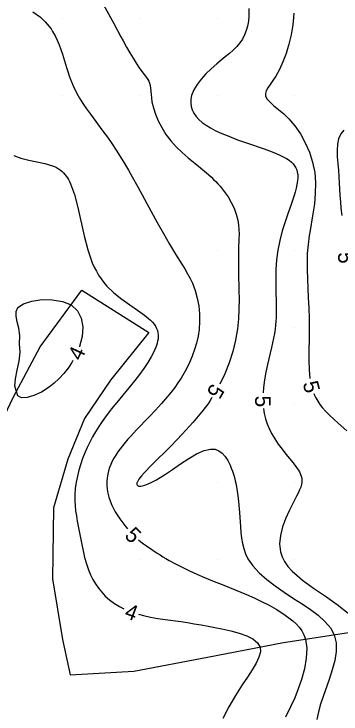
# Model space of a CAD drawing. Extents: x 2602990 to 2605851, y 618069 to 619180.
# Drawn here: x 2603713.7 to 2603756, y 618730 to 618820.6 of the extents above; entities that cross this region are included whole.
import ezdxf

# ---------------------------------------------------------------- set-up
doc = ezdxf.new("R2010")
doc.units = 0
for name, color, linetype in [('DTM Contours Minor', 7, 'Continuous'), ('DTM Contours Minor Text', 7, 'Continuous'), ('Exist DTM QL2 LIDAR Elevation Point', 7, 'Continuous'), ('PH Exist DTM Breakline', 7, 'Continuous')]:
    doc.layers.add(name, color=color, linetype=linetype)

msp = doc.modelspace()

# ---------------------------------------------------------------- linework, layer by layer
at = {"layer": 'DTM Contours Minor'}
for points in [[(2603724.601, 618823.078), (2603726.6, 618819.364), (2603727.512, 618817.666), (2603727.805, 618817.131), (2603728.252, 618816.331), (2603728.687, 618815.574), (2603729.107, 618814.869), (2603729.507, 618814.226), (2603729.885, 618813.653), (2603730.236, 618813.159), (2603730.843, 618812.369), (2603731.001, 618812.135), (2603731.132, 618811.896), (2603731.232, 618811.642), (2603731.305, 618811.332), (2603731.35, 618810.989), (2603731.415, 618810.194), (2603731.462, 618809.741), (2603731.539, 618809.248), (2603731.721, 618808.476), (2603731.992, 618807.644), (2603732.352, 618806.775), (2603732.802, 618805.893), (2603733.342, 618805.021), (2603733.972, 618804.183), (2603734.668, 618803.415), (2603735.427, 618802.692), (2603736.223, 618802.004), (2603737.831, 618800.691), (2603738.595, 618800.047), (2603738.912, 618799.765), (2603739.219, 618799.48), (2603739.515, 618799.193), (2603739.8, 618798.902), (2603740.075, 618798.606), (2603740.34, 618798.305), (2603740.883, 618797.626), (2603741.372, 618796.92), (2603741.8, 618796.194), (2603742.159, 618795.451), (2603742.441, 618794.697), (2603742.64, 618793.937), (2603742.736, 618793.332), (2603742.786, 618792.724), (2603742.8, 618792.112), (2603742.79, 618791.494), (2603742.741, 618790.234), (2603742.726, 618789.738), (2603742.716, 618789.233), (2603742.712, 618788.716), (2603742.719, 618787.639), (2603742.73, 618787.074), (2603742.79, 618784.846), (2603742.803, 618783.65), (2603742.785, 618782.413), (2603742.717, 618781.143), (2603742.583, 618779.85), (2603742.341, 618778.395), (2603741.992, 618776.931), (2603741.533, 618775.467), (2603740.958, 618774.012), (2603740.317, 618772.684)], [(2603716.152, 618820.88), (2603717.109, 618820.188), (2603717.435, 618819.903), (2603717.733, 618819.61), (2603718.007, 618819.309), (2603718.257, 618819.001), (2603718.487, 618818.685), (2603718.698, 618818.362), (2603719.018, 618817.798), (2603719.297, 618817.217), (2603719.541, 618816.624), (2603719.758, 618816.023), (2603719.956, 618815.418), (2603720.482, 618813.696), (2603720.656, 618813.144), (2603720.84, 618812.599), (2603721.036, 618812.059), (2603721.25, 618811.528), (2603721.385, 618811.221), (2603721.527, 618810.917), (2603721.678, 618810.614), (2603721.838, 618810.311), (2603722.007, 618810.007), (2603722.186, 618809.701), (2603722.614, 618809.026), (2603723.084, 618808.338), (2603723.587, 618807.637), (2603725.203, 618805.448), (2603725.775, 618804.648), (2603726.341, 618803.831), (2603726.9, 618802.996), (2603727.45, 618802.143), (2603727.989, 618801.272), (2603728.516, 618800.384), (2603728.992, 618799.545), (2603729.708, 618798.238), (2603731.443, 618795.031), (2603732.227, 618793.605), (2603733.022, 618792.19), (2603733.815, 618790.82), (2603734.596, 618789.526), (2603735.412, 618788.226), (2603735.796, 618787.603), (2603736.155, 618786.986), (2603736.484, 618786.368), (2603736.778, 618785.739), (2603737.134, 618784.794), (2603737.403, 618783.818), (2603737.586, 618782.818), (2603737.684, 618781.804), (2603737.697, 618780.785), (2603737.626, 618779.769), (2603737.495, 618778.885), (2603737.303, 618778.013), (2603737.054, 618777.154), (2603736.753, 618776.312), (2603736.403, 618775.488), (2603736.009, 618774.684), (2603735.666, 618774.058), (2603735.297, 618773.444), (2603734.902, 618772.84), (2603734.48, 618772.244), (2603734.033, 618771.654), (2603733.56, 618771.067), (2603732.793, 618770.18), (2603731.988, 618769.301), (2603731.166, 618768.436), (2603729.557, 618766.768), (2603728.814, 618765.974), (2603728.43, 618765.547), (2603728.068, 618765.129), (2603727.729, 618764.718), (2603727.414, 618764.311), (2603727.122, 618763.907), (2603726.855, 618763.504), (2603726.616, 618763.105), (2603726.402, 618762.703), (2603726.215, 618762.296), (2603726.055, 618761.884), (2603725.924, 618761.465), (2603725.822, 618761.038), (2603725.746, 618760.566), (2603725.708, 618760.082), (2603725.71, 618759.587), (2603725.754, 618759.082), (2603725.843, 618758.565), (2603725.98, 618758.038), (2603726.329, 618757.103), (2603726.801, 618756.164), (2603727.37, 618755.245), (2603728.011, 618754.373), (2603728.373, 618753.95)], [(2603744.077, 618821.303), (2603744.076, 618820.334), (2603744.016, 618819.675), (2603743.905, 618819.049), (2603743.739, 618818.454), (2603743.518, 618817.891), (2603743.239, 618817.36), (2603742.9, 618816.861), (2603742.497, 618816.386), (2603742.041, 618815.933), (2603741.544, 618815.494), (2603741.018, 618815.058), (2603740.473, 618814.617), (2603739.92, 618814.159), (2603739.205, 618813.529), (2603738.524, 618812.865), (2603737.902, 618812.177), (2603737.366, 618811.475), (2603736.945, 618810.768), (2603736.665, 618810.065), (2603736.564, 618809.579), (2603736.546, 618809.103), (2603736.606, 618808.639), (2603736.744, 618808.189), (2603736.957, 618807.757), (2603737.244, 618807.345), (2603737.611, 618806.946), (2603738.046, 618806.568), (2603738.546, 618806.21), (2603739.104, 618805.869), (2603739.714, 618805.544), (2603740.371, 618805.231), (2603741.457, 618804.773), (2603742.604, 618804.337), (2603743.776, 618803.921), (2603746.05, 618803.133), (2603747.079, 618802.754), (2603747.599, 618802.548), (2603748.08, 618802.34), (2603748.52, 618802.127), (2603748.917, 618801.906), (2603749.269, 618801.673), (2603749.573, 618801.426), (2603749.795, 618801.199), (2603749.981, 618800.959), (2603750.132, 618800.702), (2603750.248, 618800.43), (2603750.329, 618800.141), (2603750.377, 618799.833), (2603750.39, 618799.431), (2603750.358, 618798.999), (2603750.286, 618798.538), (2603750.177, 618798.047), (2603750.036, 618797.525), (2603749.867, 618796.974), (2603749.529, 618795.96), (2603749.151, 618794.87), (2603748.762, 618793.718), (2603748.389, 618792.518), (2603748.062, 618791.285), (2603747.807, 618790.031), (2603747.645, 618788.783), (2603747.562, 618787.541), (2603747.537, 618786.319), (2603747.548, 618785.13), (2603747.596, 618782.899), (2603747.599, 618782.354), (2603747.593, 618781.825), (2603747.577, 618781.309), (2603747.549, 618780.805), (2603747.509, 618780.31), (2603747.454, 618779.82), (2603747.366, 618779.225), (2603747.258, 618778.63), (2603747.134, 618778.032), (2603746.997, 618777.427), (2603746.476, 618775.227), (2603746.266, 618774.246), (2603746.084, 618773.249), (2603745.949, 618772.247), (2603745.897, 618771.548)], [(2603749.884, 618820.708), (2603749.847, 618820.16), (2603749.799, 618819.657), (2603749.743, 618819.195), (2603749.526, 618817.926), (2603749.233, 618816.691), (2603748.875, 618815.514), (2603748.467, 618814.418), (2603748.02, 618813.425), (2603747.548, 618812.558), (2603747.181, 618811.988), (2603746.834, 618811.491), (2603746.536, 618811.054), (2603746.316, 618810.663), (2603746.201, 618810.303), (2603746.22, 618809.96), (2603746.426, 618809.574), (2603746.803, 618809.173), (2603747.312, 618808.736), (2603747.915, 618808.245), (2603748.574, 618807.679), (2603749.25, 618807.02), (2603750.013, 618806.118), (2603750.724, 618805.086), (2603751.359, 618803.945), (2603751.895, 618802.72), (2603752.309, 618801.434), (2603752.577, 618800.108), (2603752.686, 618798.747), (2603752.659, 618797.387), (2603752.532, 618796.047), (2603752.344, 618794.746), (2603751.93, 618792.329), (2603751.866, 618791.92), (2603751.809, 618791.522), (2603751.759, 618791.132), (2603751.716, 618790.748), (2603751.679, 618790.369), (2603751.648, 618789.993), (2603751.622, 618789.585), (2603751.604, 618789.176), (2603751.592, 618788.762), (2603751.587, 618788.34), (2603751.588, 618787.91), (2603751.595, 618787.467), (2603751.631, 618786.332), (2603751.688, 618785.125), (2603751.753, 618783.859), (2603751.813, 618782.548), (2603751.858, 618781.207), (2603751.875, 618779.849), (2603751.859, 618778.475), (2603751.831, 618777.121), (2603751.82, 618775.808), (2603751.852, 618774.557), (2603751.955, 618773.419)], [(2603756.334, 618805.587), (2603755.938, 618805.073), (2603755.667, 618804.45), (2603755.522, 618803.744), (2603755.475, 618802.968), (2603755.498, 618802.135), (2603755.561, 618801.257), (2603755.637, 618800.347), (2603755.694, 618799.561), (2603755.844, 618797.13), (2603755.902, 618796.298), (2603755.972, 618795.457), (2603756.065, 618794.531)], [(2603713.68, 618802.298), (2603714.593, 618801.941), (2603715.61, 618801.686), (2603716.67, 618801.477), (2603717.71, 618801.256), (2603718.669, 618800.964), (2603718.944, 618800.848), (2603719.206, 618800.718), (2603719.453, 618800.573), (2603719.688, 618800.412), (2603719.909, 618800.232), (2603720.116, 618800.033), (2603720.288, 618799.841), (2603720.451, 618799.633), (2603720.604, 618799.408), (2603720.75, 618799.166), (2603720.888, 618798.907), (2603721.018, 618798.63), (2603721.523, 618797.224), (2603721.952, 618795.571), (2603722.765, 618791.906), (2603723.243, 618790.085), (2603723.83, 618788.4), (2603724.081, 618787.835), (2603724.354, 618787.299), (2603724.649, 618786.791), (2603724.968, 618786.31), (2603725.313, 618785.854), (2603725.683, 618785.421), (2603726.62, 618784.512), (2603727.639, 618783.697), (2603728.68, 618782.958), (2603729.683, 618782.273), (2603730.589, 618781.625), (2603731.339, 618780.991), (2603731.595, 618780.725), (2603731.812, 618780.456), (2603731.992, 618780.185), (2603732.135, 618779.909), (2603732.24, 618779.628), (2603732.31, 618779.34), (2603732.34, 618779.081), (2603732.344, 618778.816), (2603732.322, 618778.543), (2603732.276, 618778.263), (2603732.205, 618777.976), (2603732.113, 618777.679), (2603731.826, 618776.976), (2603731.447, 618776.238), (2603730.992, 618775.478), (2603730.478, 618774.707), (2603729.922, 618773.936), (2603729.34, 618773.179), (2603728.948, 618772.69), (2603728.161, 618771.735), (2603727.375, 618770.794), (2603726.987, 618770.323), (2603726.496, 618769.714), (2603726.016, 618769.099), (2603725.55, 618768.475), (2603725.099, 618767.84), (2603724.666, 618767.194), (2603724.253, 618766.535), (2603723.867, 618765.869), (2603723.506, 618765.189), (2603723.169, 618764.497), (2603722.859, 618763.794), (2603722.578, 618763.081), (2603722.326, 618762.358), (2603722.089, 618761.572), (2603721.892, 618760.779), (2603721.737, 618759.982), (2603721.629, 618759.184), (2603721.57, 618758.388), (2603721.565, 618757.597), (2603721.602, 618756.936), (2603721.673, 618756.278), (2603721.769, 618755.62), (2603721.883, 618754.96), (2603722.46, 618751.935), (2603722.636, 618751.09), (2603722.836, 618750.254), (2603723.067, 618749.436), (2603723.339, 618748.645), (2603723.605, 618748.008), (2603723.907, 618747.397), (2603724.247, 618746.814), (2603724.626, 618746.263), (2603725.045, 618745.744), (2603725.504, 618745.259), (2603726.07, 618744.759), (2603726.685, 618744.305), (2603727.347, 618743.898), (2603727.911, 618743.61)], [(2603714.421, 618777.915), (2603714.442, 618779.001), (2603714.308, 618779.95), (2603714.119, 618780.773), (2603713.974, 618781.48), (2603713.973, 618782.082), (2603714.214, 618782.59), (2603714.921, 618783.089), (2603715.991, 618783.441), (2603717.282, 618783.626), (2603718.654, 618783.619), (2603719.967, 618783.398), (2603721.08, 618782.94), (2603721.912, 618782.196), (2603722.403, 618781.225), (2603722.586, 618780.089), (2603722.495, 618778.845), (2603722.163, 618777.555), (2603722.156, 618777.538)], [(2603721.314, 618775.727), (2603721.19, 618775.504), (2603720.695, 618774.766), (2603720.145, 618774.07), (2603719.548, 618773.422), (2603718.911, 618772.829), (2603718.241, 618772.297), (2603717.254, 618771.661), (2603716.286, 618771.196), (2603715.407, 618770.937), (2603714.689, 618770.916), (2603714.2, 618771.169), (2603714.012, 618771.727), (2603713.83, 618772.419), (2603713.907, 618773.368), (2603714.124, 618774.482), (2603714.361, 618775.672), (2603714.5, 618776.846), (2603714.421, 618777.915)], [(2603739.312, 618770.956), (2603739.247, 618770.855), (2603739.044, 618770.55), (2603738.834, 618770.246), (2603738.617, 618769.943), (2603738.394, 618769.64), (2603738.165, 618769.338), (2603736.852, 618767.744), (2603735.44, 618766.192), (2603734.014, 618764.722), (2603731.467, 618762.183), (2603730.516, 618761.191), (2603730.188, 618760.817), (2603730.009, 618760.595), (2603729.861, 618760.394), (2603729.745, 618760.215), (2603729.66, 618760.056), (2603729.628, 618759.984), (2603729.603, 618759.911), (2603729.587, 618759.844), (2603729.58, 618759.783), (2603729.581, 618759.728), (2603729.591, 618759.678), (2603729.609, 618759.634), (2603729.661, 618759.571), (2603729.737, 618759.525), (2603729.838, 618759.498), (2603729.962, 618759.489), (2603730.108, 618759.498), (2603730.276, 618759.527), (2603730.631, 618759.628), (2603731.048, 618759.79), (2603731.517, 618760.007), (2603732.033, 618760.277), (2603732.586, 618760.594), (2603733.17, 618760.956), (2603734.19, 618761.637), (2603735.242, 618762.36), (2603736.294, 618763.056), (2603737.313, 618763.656), (2603738.268, 618764.089), (2603739.127, 618764.287), (2603739.691, 618764.248), (2603740.189, 618764.058), (2603740.628, 618763.738), (2603741.012, 618763.308), (2603741.348, 618762.787), (2603741.643, 618762.198), (2603741.8, 618761.823), (2603741.945, 618761.432), (2603742.078, 618761.025), (2603742.199, 618760.602), (2603742.308, 618760.164), (2603742.405, 618759.712), (2603742.557, 618758.842), (2603742.678, 618757.937), (2603742.774, 618757.009), (2603742.853, 618756.07), (2603742.989, 618754.208), (2603743.047, 618753.479), (2603743.125, 618752.767), (2603743.238, 618752.071), (2603743.403, 618751.392), (2603743.635, 618750.73), (2603743.951, 618750.084), (2603744.589, 618749.164), (2603745.409, 618748.276), (2603746.378, 618747.415), (2603747.464, 618746.577), (2603748.631, 618745.759), (2603749.847, 618744.956), (2603750.958, 618744.236), (2603752.036, 618743.51), (2603753.034, 618742.761), (2603753.908, 618741.975), (2603754.611, 618741.135), (2603755.098, 618740.227), (2603755.344, 618739.186), (2603755.351, 618738.07), (2603755.169, 618736.897), (2603754.85, 618735.688), (2603754.445, 618734.46), (2603753.655, 618732.252), (2603753.337, 618731.274), (2603753.068, 618730.285), (2603752.869, 618729.275)], [(2603752.454, 618771.488), (2603752.509, 618771.349), (2603752.73, 618770.901), (2603752.98, 618770.477), (2603753.258, 618770.071), (2603753.562, 618769.681), (2603754.03, 618769.15), (2603754.535, 618768.637), (2603755.068, 618768.136), (2603755.62, 618767.643), (2603756.736, 618766.662)], [(2603745.946, 618769.552), (2603746.056, 618768.879), (2603746.218, 618768.209), (2603746.428, 618767.557), (2603746.683, 618766.924), (2603746.982, 618766.312), (2603747.403, 618765.59), (2603747.868, 618764.902), (2603748.358, 618764.248), (2603748.852, 618763.63), (2603749.776, 618762.509), (2603749.975, 618762.259), (2603750.159, 618762.018), (2603750.327, 618761.783), (2603750.476, 618761.554), (2603750.606, 618761.328), (2603750.715, 618761.104), (2603750.8, 618760.882), (2603750.863, 618760.66), (2603750.901, 618760.434), (2603750.915, 618760.205), (2603750.904, 618759.969), (2603750.868, 618759.726), (2603750.773, 618759.369), (2603750.633, 618758.991), (2603750.455, 618758.59), (2603750.245, 618758.165), (2603749.758, 618757.23), (2603749.279, 618756.284), (2603748.815, 618755.263), (2603748.417, 618754.195), (2603748.137, 618753.108), (2603748.026, 618752.031), (2603748.136, 618750.993), (2603748.352, 618750.338), (2603748.682, 618749.706), (2603749.119, 618749.092), (2603749.657, 618748.491), (2603750.29, 618747.896), (2603751.012, 618747.302), (2603752.43, 618746.269), (2603753.969, 618745.219), (2603755.501, 618744.15), (2603756.902, 618743.058)], [(2603729.783, 618752.536), (2603730.111, 618752.272), (2603730.466, 618752.007), (2603730.819, 618751.758), (2603731.522, 618751.286), (2603732.226, 618750.819), (2603732.588, 618750.585), (2603732.961, 618750.349), (2603733.349, 618750.112), (2603733.757, 618749.874), (2603734.567, 618749.43), (2603735.444, 618748.983), (2603736.375, 618748.537), (2603737.347, 618748.095), (2603738.348, 618747.661), (2603739.365, 618747.238), (2603740.825, 618746.654), (2603742.291, 618746.069), (2603743.026, 618745.768), (2603743.762, 618745.455), (2603744.747, 618745.014), (2603745.72, 618744.548), (2603746.67, 618744.057), (2603747.581, 618743.543), (2603748.441, 618743.007), (2603749.237, 618742.449), (2603749.731, 618742.059), (2603750.181, 618741.651), (2603750.581, 618741.216), (2603750.921, 618740.744), (2603751.194, 618740.228), (2603751.392, 618739.658), (2603751.548, 618738.501), (2603751.485, 618737.206), (2603751.246, 618735.834), (2603750.876, 618734.447), (2603750.416, 618733.105), (2603749.911, 618731.869), (2603749.684, 618731.369), (2603749.459, 618730.897), (2603748.824, 618729.595)], [(2603729.779, 618742.901), (2603730.454, 618742.718), (2603731.36, 618742.523), (2603732.298, 618742.359), (2603733.262, 618742.215), (2603735.256, 618741.941), (2603736.128, 618741.814), (2603737.008, 618741.677), (2603737.896, 618741.529), (2603738.789, 618741.369), (2603739.686, 618741.197), (2603740.585, 618741.012), (2603741.724, 618740.753), (2603742.809, 618740.458), (2603743.785, 618740.113), (2603744.599, 618739.705), (2603745.197, 618739.218), (2603745.525, 618738.64), (2603745.558, 618738.024), (2603745.365, 618737.325), (2603744.992, 618736.547), (2603744.481, 618735.694), (2603743.876, 618734.77), (2603743.221, 618733.779), (2603742.345, 618732.383), (2603741.495, 618730.912), (2603740.706, 618729.398)]]:
    msp.add_lwpolyline(points, dxfattribs=at)
at = {"layer": 'Exist DTM QL2 LIDAR Elevation Point'}
for p, q in [((2603720, 618820), (2603720, 618820)), ((2603730, 618820), (2603730, 618820)), ((2603740, 618820), (2603740, 618820)), ((2603750, 618820), (2603750, 618820)), ((2603720, 618810), (2603720, 618810)), ((2603730, 618810), (2603730, 618810)), ((2603740, 618810), (2603740, 618810)), ((2603750, 618810), (2603750, 618810)), ((2603720, 618800), (2603720, 618800)), ((2603730, 618800), (2603730, 618800)), ((2603740, 618800), (2603740, 618800)), ((2603750, 618800), (2603750, 618800)), ((2603740, 618790), (2603740, 618790)), ((2603750, 618790), (2603750, 618790)), ((2603750, 618780), (2603750, 618780)), ((2603740, 618770), (2603740, 618770)), ((2603750, 618770), (2603750, 618770)), ((2603730, 618760), (2603730, 618760)), ((2603740, 618760), (2603740, 618760)), ((2603750, 618760), (2603750, 618760)), ((2603730, 618750), (2603730, 618750)), ((2603740, 618750), (2603740, 618750)), ((2603750, 618750), (2603750, 618750))]:
    msp.add_line(p, q, dxfattribs=at)
at = {"layer": 'PH Exist DTM Breakline'}
for points in [[(2603740.721, 618580.462), (2603743.569, 618585.707), (2603745.367, 618590.394), (2603745.968, 618596.178), (2603746.213, 618600.624), (2603742.35, 618614.727), (2603732.327, 618649.349), (2603723.779, 618678.063), (2603708.215, 618744.099), (2603707.858, 618749.354), (2603708.238, 618755.061), (2603710.212, 618763.823), (2603713.612, 618770.972), (2603717.092, 618777.529), (2603722.485, 618784.846)], [(2603722.485, 618784.846), (2603731.138, 618779.39), (2603726.173, 618773.186), (2603722.822, 618768.259), (2603720.66, 618762.976), (2603718.806, 618756.66), (2603718.689, 618747.474), (2603719.963, 618739.638), (2603720.978, 618735.057), (2603729.194, 618735.521), (2603738.727, 618737.333), (2603748.556, 618739.223), (2603759.499, 618740.903)]]:
    msp.add_lwpolyline(points, dxfattribs=at)

# ---------------------------------------------------------------- texts
at = {"layer": 'DTM Contours Minor Text'}
for s, rotation, p in [('5', 273.112, (2603755.565, 618789.731)), ('4', 65.08188, (2603722.398, 618775.603)), ('5', 284.48414, (2603751.011, 618772.819)), ('5', 239.83177, (2603739.287, 618772.882)), ('5', 271.39385, (2603744.863, 618771.178)), ('5', 314.94281, (2603727.882, 618752.973)), ('4', 339.22358, (2603727.863, 618742.509))]:
    msp.add_text(s, height=2, rotation=rotation, dxfattribs=at).set_placement(p)

doc.saveas('drawing.dxf')
